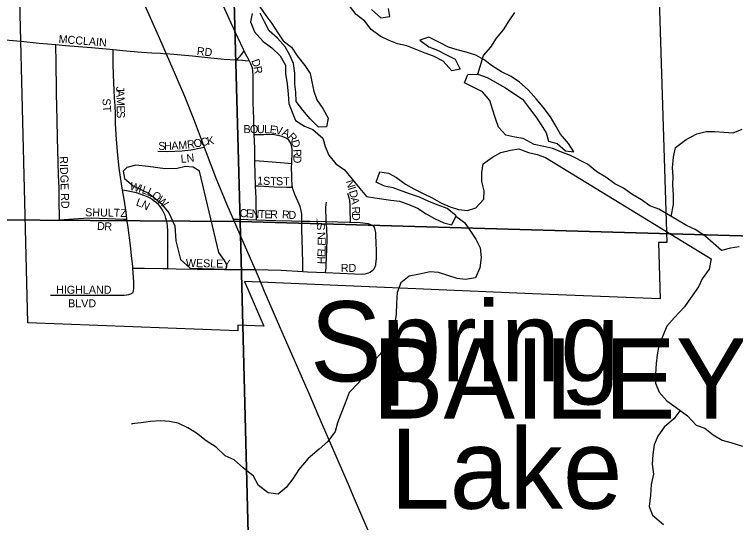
# Model space of a CAD drawing. Extents: x 1874609 to 2204689, y 815661 to 1281160.
# Drawn here: x 2005975 to 2010478, y 1071250 to 1074422 of the extents above; entities that cross this region are included whole.
import ezdxf

# ---------------------------------------------------------------- set-up
doc = ezdxf.new("R2010")
doc.units = 0
for name, color, linetype in [('GM_X_City_Street', 7, 'Continuous'), ('GM_X_City_Street_Text', 7, 'Continuous'), ('GM_X_Corporation', 7, 'Continuous'), ('GM_X_Corporation_Text', 7, 'Continuous'), ('GM_X_Minor_Lake', 7, 'Continuous'), ('GM_X_Minor_River', 7, 'Continuous'), ('GM_X_Minor_River_Text', 7, 'Continuous'), ('GM_X_Section', 7, 'Continuous'), ('GM_X_Township_Road', 7, 'Continuous'), ('GM_X_US_Route', 7, 'Continuous')]:
    doc.layers.add(name, color=color, linetype=linetype)

msp = doc.modelspace()

# ---------------------------------------------------------------- linework, layer by layer
at = {"layer": 'GM_X_City_Street'}
for points in [[(2007409.3, 1074195.1), (2007404.8, 1074204), (2007369.5, 1074278.1), (2007327.9, 1074367.5), (2007239.8, 1074562.1), (2007159.5, 1074742.1), (2007087.5, 1074907.8), (2007073.2, 1074938.6)], [(2006015.7, 1074255.6), (2006129.7, 1074242.9), (2006233.4, 1074233.3)], [(2006233.4, 1074233.3), (2006293.2, 1074228.4), (2006456.8, 1074215.5), (2006571.2, 1074206), (2006592.2, 1074203.5)], [(2006257, 1073138.8), (2006254, 1073271), (2006253.6, 1073339), (2006250, 1073419), (2006248.3, 1073501.3), (2006244.7, 1073649.4), (2006241.6, 1073764.7), (2006237.8, 1073929.3), (2006234.8, 1074143.4), (2006233.8, 1074209.2), (2006233.4, 1074233.3)], [(2006650.1, 1073325.4), (2006643.7, 1073365.3), (2006629.4, 1073462.3), (2006620.1, 1073543.3), (2006612.2, 1073640.9), (2006606.8, 1073738.5), (2006604.9, 1073803.2), (2006602.9, 1073851.8), (2006599.6, 1073900.5), (2006592.5, 1074045), (2006590.9, 1074113.2), (2006592.2, 1074203.5)], [(2006592.2, 1074203.5), (2006652.5, 1074196.4), (2006767.6, 1074186.9), (2006833.6, 1074182.9), (2006886.8, 1074179.3), (2006922.4, 1074177)], [(2007357.3, 1074136.4), (2007283.6, 1074141.1), (2007201.4, 1074149.3), (2007086.3, 1074161), (2006922.4, 1074177)], [(2007357.3, 1074136.4), (2007370.4, 1074146.9), (2007384.7, 1074161.1), (2007395.4, 1074174.2), (2007409.3, 1074195.1)], [(2007442.9, 1074129.2), (2007433.5, 1074147.4), (2007418.5, 1074176.8), (2007409.3, 1074195.1)], [(2007442.9, 1074129.2), (2007415.6, 1074132.1), (2007399.2, 1074133.8), (2007357.3, 1074136.4)], [(2007472.1, 1073670.4), (2007469.3, 1073763.8), (2007466.8, 1073828.9), (2007466.2, 1073861), (2007465.3, 1073909.3), (2007464.6, 1073941.1), (2007464.8, 1073972.8), (2007465, 1073988.7), (2007465.2, 1074004.9), (2007464.9, 1074037.6), (2007463.4, 1074070.4), (2007460.8, 1074086.6), (2007455.9, 1074102.2), (2007449.1, 1074117.1), (2007442.9, 1074129.2)], [(2007706.2, 1073491.1), (2007707.6, 1073518.9), (2007708.6, 1073538.6), (2007708.6, 1073553.2), (2007708.5, 1073567.5), (2007708.5, 1073581.4), (2007706.7, 1073595.8), (2007703, 1073610.5), (2007697, 1073624.6), (2007687.9, 1073637.4), (2007675.6, 1073647.4), (2007661.2, 1073654.6), (2007645.9, 1073660), (2007630.1, 1073664.1), (2007598, 1073669.6), (2007565.4, 1073672.1), (2007532.8, 1073671.2), (2007499.5, 1073670.8), (2007472.1, 1073670.4)], [(2007476.1, 1073511.1), (2007474.9, 1073584), (2007473.2, 1073632.9), (2007472.1, 1073670.4)], [(2006871.1, 1073567.3), (2006933.6, 1073566.8), (2007019.2, 1073571.2), (2007077.9, 1073577.2), (2007139.3, 1073588.2), (2007159, 1073593.4)], [(2007476.1, 1073511.1), (2007505.2, 1073508.8), (2007636.1, 1073498.4), (2007685, 1073493.3), (2007706.2, 1073491.1)], [(2007479.6, 1073352.5), (2007476.3, 1073502.3), (2007476.1, 1073511.1)], [(2007710.9, 1073342.8), (2007709.9, 1073350.8), (2007708.8, 1073359.4), (2007707.3, 1073391.6), (2007707.7, 1073407.6), (2007705, 1073472.9), (2007706, 1073488.5), (2007706.2, 1073491.1)], [(2006677.5, 1073143.6), (2006671.6, 1073187.9), (2006659.1, 1073268.6), (2006650.1, 1073325.4)], [(2006932.7, 1072835), (2006932.7, 1072854.3), (2006932.3, 1072973.3), (2006933.7, 1073005.9), (2006932.8, 1073071.1), (2006930.4, 1073103.2), (2006928.3, 1073119.2), (2006925.2, 1073135.2), (2006921, 1073150.9), (2006915.6, 1073166.3), (2006902.1, 1073196.1), (2006894, 1073210.4), (2006884.7, 1073223.7), (2006874, 1073235.8), (2006861.8, 1073246.3), (2006848.3, 1073256.6), (2006835.1, 1073266.4), (2006823.2, 1073274.1), (2006806.5, 1073282.4), (2006782.9, 1073292.2), (2006766.8, 1073298.5), (2006737.7, 1073307.3), (2006706, 1073314.7), (2006673.9, 1073320.9), (2006650.1, 1073325.4)], [(2007479.6, 1073352.5), (2007498.8, 1073351.5), (2007596.4, 1073346.3), (2007676.4, 1073343.4), (2007700.7, 1073343), (2007710.9, 1073342.8)], [(2007486.3, 1073139.9), (2007485.6, 1073172.1), (2007484.4, 1073225), (2007483.6, 1073274.2), (2007479.6, 1073352.5)], [(2007768.9, 1073132.2), (2007768.4, 1073174.4), (2007762.6, 1073207.2), (2007759, 1073222.7), (2007753.2, 1073237.9), (2007725.9, 1073297.3), (2007714.8, 1073327.9), (2007710.9, 1073342.8)], [(2008072.7, 1073124.3), (2008072.7, 1073134.8), (2008072.7, 1073149.4), (2008072.2, 1073182.1), (2008070.6, 1073229.4), (2008068.1, 1073260.8), (2008065.6, 1073276.2), (2008061.8, 1073291.8), (2008057.1, 1073304.8)], [(2007922.3, 1073129), (2007920.7, 1073151.5), (2007918.7, 1073201), (2007919, 1073217.6), (2007920.3, 1073234.1), (2007924.4, 1073249.6)], [(2006257, 1073138.8), (2006313.5, 1073144.4), (2006344.2, 1073146.5), (2006408.9, 1073150.4), (2006457.9, 1073152.4), (2006506.7, 1073151), (2006555.1, 1073148.3), (2006655.9, 1073144.4), (2006677.5, 1073143.6)], [(2006714.3, 1072838.2), (2006713.4, 1072850.3), (2006706.8, 1072915), (2006698.7, 1072979), (2006684.6, 1073091.1), (2006677.5, 1073143.6)], [(2007341.4, 1073144.1), (2007373.6, 1073143.2), (2007486.3, 1073139.9)], [(2007486.3, 1073139.9), (2007542, 1073138.3), (2007606, 1073136.2), (2007705, 1073133.8), (2007768.9, 1073132.2)], [(2007775.7, 1072817.2), (2007775.6, 1072836), (2007775.4, 1072868.7), (2007772.8, 1072949.4), (2007769.5, 1073078.5), (2007768.9, 1073132.2)], [(2007768.9, 1073132.2), (2007820.4, 1073130.9), (2007919, 1073129.1), (2007922.3, 1073129)], [(2007918.1, 1072811), (2007920.9, 1072840), (2007922.2, 1072856.3), (2007926.1, 1072953.9), (2007927.3, 1073020.9), (2007925.2, 1073086.7), (2007922.3, 1073129)], [(2007922.3, 1073129), (2008067.3, 1073124.5), (2008072.7, 1073124.3)], [(2008072.7, 1073124.3), (2008133.6, 1073122.2), (2008166.5, 1073118.9), (2008182.6, 1073116), (2008198.3, 1073111.4), (2008212.5, 1073103.4), (2008222.5, 1073090.6)], [(2008196.3, 1072813.1), (2008208.9, 1072822.5), (2008215.5, 1072827.8), (2008221, 1072834.6), (2008227.8, 1072848.6), (2008230.7, 1072856.9), (2008231.9, 1072864.3), (2008235.2, 1072897), (2008235.8, 1072946.7), (2008234.2, 1072995.9), (2008231.9, 1073044.4), (2008230.7, 1073060.5), (2008228, 1073077), (2008222.5, 1073090.6)], [(2006714.3, 1072838.2), (2006738.1, 1072838.3), (2006787.9, 1072838.5), (2006902.6, 1072835.4), (2006932.7, 1072835)], [(2006717.2, 1072687), (2006719.3, 1072697.7), (2006720.7, 1072707.9), (2006721.2, 1072722.6), (2006721.1, 1072736.4), (2006720.6, 1072752.6), (2006714.3, 1072838.2)], [(2006932.7, 1072835), (2006984.5, 1072834.3), (2007115.8, 1072832.1), (2007285.5, 1072830.6), (2007444.9, 1072829.4), (2007477.7, 1072829.2)], [(2007477.7, 1072829.2), (2007640, 1072824.6), (2007775.7, 1072817.2)], [(2007775.7, 1072817.2), (2007803.9, 1072815.6), (2007918.1, 1072811)], [(2007918.1, 1072811), (2007918.6, 1072811), (2008098.8, 1072802.1), (2008147.9, 1072801), (2008164, 1072802.6), (2008180.1, 1072805.9), (2008185.7, 1072808.4), (2008196.3, 1072813.1)], [(2006200.5, 1072670.3), (2006233.6, 1072669.3), (2006593.7, 1072670.2), (2006659.8, 1072669), (2006675.9, 1072670.9), (2006689.3, 1072673.7), (2006701.9, 1072678.6), (2006717.2, 1072687)]]:
    msp.add_lwpolyline(points, dxfattribs=at)
at = {"layer": 'GM_X_Corporation'}
msp.add_lwpolyline([(2009964.1, 1075698.5), (2010048.4, 1072998.4), (2009995.6, 1072998.8), (2010007.8, 1072647.1), (2009208.7, 1072676.7), (2007410.4, 1072755), (2007532.7, 1072475.1), (2007370.6, 1072481.2), (2007369.1, 1072446.1), (2006059.4, 1072497.6), (2005977.6, 1075766.4)], close=True, dxfattribs=at)
at = {"layer": 'GM_X_Minor_Lake'}
for points in [[(2007507.6, 1074468.6), (2007545.4, 1074416.2), (2007581.2, 1074365.8), (2007619, 1074307.3), (2007652.8, 1074257), (2007704.7, 1074218.5), (2007740.4, 1074164.1), (2007788.2, 1074103.6), (2007822, 1074053.2), (2007831.7, 1074001), (2007843.4, 1073942.7), (2007863.2, 1073888.4), (2007901, 1073834), (2007934.7, 1073773.6), (2007924.4, 1073719.5), (2007874.3, 1073717.8), (2007820.5, 1073770.3), (2007774.7, 1073824.8), (2007734.9, 1073879.2), (2007731.2, 1073937.4), (2007725.5, 1073987.6), (2007725.8, 1074055.8), (2007718.1, 1074116.1), (2007694.4, 1074168.4), (2007664.6, 1074218.8), (2007616.8, 1074273.2), (2007565, 1074319.7), (2007537.2, 1074376.1), (2007509.4, 1074430.4)], [(2009231, 1073783.3), (2009264.8, 1073732.9), (2009294.6, 1073682.6), (2009310.3, 1073630.3), (2009364.3, 1073615.9), (2009416.2, 1073571.4), (2009468.2, 1073565.1), (2009434.5, 1073615.5), (2009384.7, 1073674), (2009350.9, 1073732.4), (2009321.1, 1073782.7), (2009275.4, 1073843.2), (2009231.6, 1073895.7), (2009181.8, 1073950.2), (2009127.9, 1073998.7), (2009076, 1074035.1), (2009016.1, 1074063.6), (2008960.2, 1074098.1), (2008908.3, 1074138.5), (2008856.4, 1074167), (2008796.4, 1074187.4), (2008738.3, 1074201.8), (2008684.3, 1074218.2), (2008632.4, 1074244.6), (2008562.4, 1074279.2), (2008506.3, 1074261.5), (2008562.1, 1074219), (2008616.1, 1074198.6), (2008672.1, 1074170.2), (2008726, 1074141.7), (2008757.7, 1074081.3), (2008705.6, 1074069.6), (2008651.8, 1074130.1), (2008591.9, 1074160.6), (2008539.9, 1074181), (2008477.9, 1074205.5), (2008425.9, 1074225.9), (2008365.9, 1074238.3), (2008313.9, 1074258.7), (2008258, 1074287.2), (2008202.1, 1074327.7), (2008162.3, 1074380.1), (2008108.4, 1074420.6), (2008066.6, 1074475)], [(2008204.7, 1074452.1), (2008262.6, 1074401.5), (2008318.7, 1074409.2), (2008311, 1074459.4)], [(2007459.3, 1074426.8), (2007449, 1074376.7), (2007472.8, 1074314.3), (2007528.5, 1074253.8), (2007582.4, 1074213.3), (2007634.2, 1074162.8), (2007668, 1074104.4), (2007667.7, 1074052.2), (2007677.4, 1073987.9), (2007683.1, 1073923.7), (2007688.8, 1073865.5), (2007708.5, 1073811.2), (2007730.3, 1073758.8), (2007786.2, 1073724.4), (2007838.2, 1073704), (2007900, 1073649.4), (2007915.7, 1073597.1), (2007937.5, 1073542.8), (2007981.3, 1073488.3), (2008035.2, 1073451.9), (2008083, 1073393.4), (2008130.7, 1073334.9), (2008172.5, 1073284.5), (2008224.6, 1073276.1), (2008324.7, 1073263.4), (2008378.8, 1073257.1), (2008436.7, 1073234.6), (2008490.7, 1073212.2), (2008546.6, 1073177.7), (2008598.6, 1073147.3), (2008656.5, 1073120.8), (2008706.5, 1073108.5), (2008732.9, 1073164.5), (2008677, 1073211), (2008621, 1073231.4), (2008563, 1073253.9), (2008503.1, 1073280.3), (2008447.1, 1073300.8), (2008395.1, 1073319.1), (2008339.1, 1073339.6), (2008285.1, 1073350), (2008233.1, 1073374.4), (2008255.5, 1073438.4), (2008309.5, 1073430.1), (2008361.5, 1073403.6), (2008417.4, 1073363.2), (2008469.3, 1073332.7), (2008527.3, 1073304.3), (2008583.2, 1073277.8), (2008641.1, 1073243.3), (2008695.1, 1073220.9), (2008747.1, 1073204.5), (2008803.2, 1073198.1), (2008855.3, 1073213.9), (2008905.7, 1073267.7), (2008908, 1073319.9), (2008892.3, 1073378.2), (2008892.6, 1073434.3), (2008900.9, 1073488.5), (2008959.2, 1073530.2), (2009011.4, 1073560), (2009071.6, 1073573.6), (2009123.7, 1073583.3), (2009183.7, 1073560.9), (2009237.8, 1073546.5), (2009291.8, 1073528.1)], [(2010500.9, 1072970.5), (2010446.8, 1072962.9), (2010390.6, 1072947.2), (2010338.7, 1072993.6), (2010284.9, 1073040.1), (2010225, 1073078.6), (2010171, 1073105.1), (2010059.2, 1073170), (2009999.3, 1073206.5), (2009943.3, 1073226.9), (2009889.4, 1073265.4), (2009829.5, 1073299.9), (2009777.6, 1073336.3), (2009723.6, 1073364.8), (2009667.8, 1073405.3), (2009611.8, 1073439.8), (2009554, 1073486.3), (2009442.1, 1073543.2), (2009390.1, 1073561.6), (2009336.1, 1073586), (2009280.1, 1073598.4), (2009220.1, 1073610.8), (2009152.1, 1073647.4), (2009100.1, 1073655.7), (2009044.1, 1073668.1), (2008998.2, 1073718.6), (2008978.5, 1073772.9), (2008960.8, 1073831.2), (2008943, 1073885.5), (2008897.2, 1073937.9), (2008785.3, 1073994.9), (2008805.6, 1074046.9), (2008867.8, 1074048.5), (2008925.7, 1074028.1), (2009041.6, 1073963.1), (2009093.5, 1073928.7), (2009147.4, 1073892.2), (2009191.2, 1073835.7), (2009231, 1073783.3)], [(2009291.8, 1073528.1), (2010326.2, 1072895.4)], [(2009291.8, 1073528.1), (2009293.8, 1073528.1)], [(2007129.6, 1073443.7), (2007091.7, 1073468), (2007043.6, 1073472.3), (2006991.4, 1073460.6), (2006915.3, 1073457.1), (2006809.2, 1073471.8), (2006733.1, 1073480.3), (2006676.9, 1073466.6), (2006654.8, 1073442.7), (2006662.6, 1073398.5), (2006716.4, 1073352), (2006816.3, 1073303.2), (2006890.1, 1073242.6), (2006939.9, 1073184.1), (2006975.5, 1073101.6), (2006983, 1073009.2), (2007012.5, 1072892.6), (2007072.3, 1072838.1), (2007296.7, 1072832.6), (2007300.8, 1072858.7), (2007283, 1072892.9), (2007251.1, 1072935.3)], [(2007251.1, 1072935.3), (2007129.6, 1073443.7)], [(2010326.2, 1072895.4), (2010313.8, 1072831.3), (2010269.4, 1072771.4), (2010247.1, 1072721.4), (2010196.7, 1072651.5), (2010158.3, 1072595.5), (2010095.9, 1072529.7), (2010049.5, 1072475.8), (2010025.2, 1072419.8), (2009998.8, 1072355.8), (2009988.5, 1072297.7), (2009982.2, 1072243.5), (2009977.8, 1072175.3), (2009977.5, 1072119.2), (2010001.3, 1072062.8), (2010049.1, 1072010.4), (2010106.9, 1071967.9), (2010176.8, 1071915.2), (2010230.6, 1071858.7), (2010286.6, 1071838.3), (2010338.4, 1071797.8), (2010394.3, 1071763.4), (2010448.4, 1071749), (2010520.4, 1071726.4)]]:
    msp.add_lwpolyline(points, dxfattribs=at)
at = {"layer": 'GM_X_Minor_River'}
for points in [[(2008867.8, 1074048.5), (2008904.4, 1074166.6), (2008948.8, 1074218.5), (2008985.2, 1074274.5), (2009029.5, 1074326.4), (2009063.9, 1074382.3), (2009100.2, 1074434.3)], [(2010075.3, 1073160.7), (2010089.6, 1073236), (2010089.9, 1073296.2), (2010086.2, 1073358.4), (2010088.5, 1073410.6), (2010084.8, 1073464.8), (2010091.1, 1073531), (2010103.5, 1073591.1), (2010169.9, 1073640.8), (2010236.2, 1073676.5), (2010294.3, 1073690.2), (2010348.4, 1073691.9), (2010404.5, 1073687.5), (2010462.6, 1073683.1), (2010518.8, 1073704.8)], [(2008731.6, 1073161.7), (2008784.7, 1073124), (2008822.5, 1073069.6), (2008856.3, 1073019.2), (2008882.1, 1072964.9), (2008889.8, 1072904.6), (2008881.4, 1072840.5), (2008853, 1072778.5), (2008790.9, 1072766.8), (2008738.8, 1072773.2), (2008622.8, 1072810.1), (2008570.8, 1072814.4), (2008504.6, 1072800.8), (2008440.4, 1072787.2), (2008388.1, 1072745.4), (2008363.7, 1072685.3), (2008361.4, 1072619.1), (2008359, 1072550.9), (2008350.7, 1072494.8), (2008326.3, 1072428.8), (2008295.9, 1072354.7), (2008257.5, 1072300.8), (2008205.1, 1072242.9), (2008168.8, 1072187), (2008120.3, 1072119.1), (2008065.9, 1072061.2), (2008039.5, 1071995.2), (2008013.1, 1071927.2), (2007992.8, 1071873.1), (2007978.5, 1071819), (2007932.1, 1071755.1), (2007877.7, 1071707.3), (2007809.3, 1071649.6), (2007750.8, 1071581.8), (2007712.5, 1071521.8), (2007672.1, 1071467.9), (2007621.8, 1071426.1), (2007559.7, 1071434.5), (2007497.9, 1071481.1), (2007468.1, 1071539.4), (2007402.3, 1071592), (2007346.5, 1071640.5), (2007290.5, 1071667), (2007234.7, 1071719.5), (2007172.8, 1071760), (2007110.9, 1071808.6), (2007057, 1071841), (2006997.1, 1071869.5), (2006943, 1071879.9), (2006889, 1071884.2), (2006824.8, 1071880.6), (2006766.7, 1071873), (2006706.5, 1071865.3), (2006714.6, 1071867.3)], [(2010131.9, 1071949.1), (2010092.5, 1071897.7), (2010032.2, 1071845.9), (2009991.8, 1071790), (2009969.5, 1071734), (2009961.1, 1071673.9), (2009956.8, 1071613.7), (2009964.5, 1071551.5), (2009950.1, 1071487.3), (2009945.8, 1071421.2), (2009937.4, 1071349), (2009959.1, 1071296.7), (2010026.9, 1071238.1)]]:
    msp.add_lwpolyline(points, dxfattribs=at)
at = {"layer": 'GM_X_Section'}
for points in [[(2007235.6, 1078533.6), (2007385.1, 1073128.9), (2002074.9, 1073163.8), (2002007.1, 1078496.7)], [(2007235.6, 1078533.6), (2009903.2, 1078489.3), (2012685.3, 1078221), (2012766.5, 1072976.2), (2007385.1, 1073128.9)], [(2002074.9, 1073163.8), (2007385.1, 1073128.9), (2007522.5, 1067772.3), (2002208.8, 1067736.9)], [(2012766.5, 1072976.2), (2012766.6, 1072920.2), (2012811.7, 1067655.4), (2011337.2, 1067789), (2010105.8, 1067848.3), (2008728.9, 1067827.5), (2007522.5, 1067772.3), (2007385.1, 1073128.9)]]:
    msp.add_lwpolyline(points, close=True, dxfattribs=at)
at = {"layer": 'GM_X_Township_Road'}
msp.add_lwpolyline([(2004708.1, 1074370.8), (2004737.2, 1074367.7), (2004834.7, 1074357.2), (2004916.2, 1074349.7), (2005062.9, 1074336.7), (2005160.7, 1074328.2), (2005339.9, 1074313.6), (2005486.4, 1074300.8), (2005845.1, 1074270.4), (2006015.7, 1074255.6)], dxfattribs=at)
at = {"layer": 'GM_X_US_Route'}
for points in [[(2006194.4, 1075818.9), (2006219.4, 1075762.2), (2006302.1, 1075576.3), (2006362.8, 1075441.6), (2006396.4, 1075367), (2006488.2, 1075156.7), (2006594.4, 1074916.8), (2006663.7, 1074760.3), (2006813.5, 1074422.1), (2006880.5, 1074272.4), (2006922.4, 1074177), (2006943.7, 1074128.5)], [(2006943.7, 1074128.5), (2006979.3, 1074047.3), (2007036.1, 1073911.2), (2007096.6, 1073759), (2007159, 1073593.4), (2007171.7, 1073559.6), (2007231.1, 1073406.6), (2007300, 1073239.8), (2007335.1, 1073158.7)], [(2007335.1, 1073158.7), (2007341.4, 1073144.1), (2007430.2, 1072938.7), (2007477.7, 1072829.2), (2007502.9, 1072770.9)], [(2007502.9, 1072770.9), (2007511.3, 1072751.5), (2007535.2, 1072694.6), (2007629.4, 1072474.5)], [(2007629.4, 1072474.5), (2007659, 1072407.2), (2007795, 1072098.1)], [(2007795, 1072098.1), (2007804.4, 1072076.7), (2007880.9, 1071895.2), (2007966.8, 1071699.8), (2008064.7, 1071473.8)], [(2008064.7, 1071473.8), (2008090.7, 1071413.7), (2008246.6, 1071052), (2008363, 1070780.4), (2008474.5, 1070524.6), (2008505.9, 1070452.7), (2008605.8, 1070223.8), (2008697.2, 1070013), (2008781.4, 1069817), (2008839.9, 1069681.4), (2008942.9, 1069439.8), (2009067.8, 1069154), (2009249.7, 1068732), (2009256.5, 1068716.3)]]:
    msp.add_lwpolyline(points, dxfattribs=at)

# ---------------------------------------------------------------- texts
at = {"layer": 'GM_X_City_Street_Text'}
for s, rotation, p in [('MCCLAIN', 355.5363, (2006249.3, 1074244.6)), ('RD', 353.994, (2007111.8, 1074169.8)), ('D', 289.6274, (2007453.2, 1074133.4)), ('R', 280.5361, (2007467.4, 1074094)), ('J', 272.0985, (2006609.8, 1073971.6)), ('A', 272.0875, (2006610.6, 1073949.6)), ('ST', 273.8184, (2006523.9, 1073895.8)), ('M', 271.8582, (2006612.2, 1073905.7)), ('E', 270.4645, (2006613.9, 1073853.2)), ('S', 270.0273, (2006614.2, 1073818.2)), ('B', 359.7329, (2007405.5, 1073681.5)), ('O', 359.7159, (2007445.1, 1073681.3)), ('U', 359.7282, (2007489.1, 1073681.1)), ('L', 358.9345, (2007532.9, 1073680.9)), ('E', 353.7865, (2007566.9, 1073680.3)), ('V', 350.4263, (2007601.2, 1073676.6)), ('A', 335.7424, (2007641.3, 1073670.3)), ('R', 312.8268, (2007677.2, 1073655.2)), ('R', 7.2349, (2007055.7, 1073583.9)), ('O', 11.8497, (2007099.4, 1073589.6)), ('C', 10.2049, (2007142.1, 1073598.6)), ('K', 9.8845, (2007181, 1073605.6)), ('D', 287.4949, (2007701.2, 1073631.2)), ('S', 0.1093, (2006873.2, 1073575.9)), ('H', 1.4686, (2006909.7, 1073576)), ('A', 3.6479, (2006955.8, 1073577.2)), ('M', 3.9361, (2006999.9, 1073580)), ('L', 3.6632, (2007014.3, 1073495.3)), ('N', 7.0865, (2007052.6, 1073497.9)), ('R', 273.3779, (2007714.8, 1073579.3)), ('RIDGE RD', 271.7635, (2006257.8, 1073535.8)), ('D', 269.2677, (2007717.1, 1073540.7)), ('W', 343.796, (2006690.9, 1073329.1)), ('1ST', 357.5022, (2007489.6, 1073360.3)), ('ST', 0, (2007608, 1073355.9)), ('N', 286.9316, (2008043.5, 1073380.2)), ('I', 343.7844, (2006745.8, 1073313.1)), ('L', 341.4527, (2006766.4, 1073307.2)), ('L', 335.8794, (2006798.6, 1073296.4)), ('I', 286.9212, (2008056.3, 1073338.1)), ('D', 286.4333, (2008062.7, 1073317.1)), ('L', 340.5024, (2006730.2, 1073230.7)), ('O', 322.494, (2006828.1, 1073283.6)), ('W', 314.4174, (2006861.6, 1073258.1)), ('A', 277.5073, (2008074.7, 1073276.9)), ('N', 331.4209, (2006761.5, 1073219.8)), ('SHULTZ', 358.9164, (2006416, 1073162.3)), ('C', 356.9387, (2007379.7, 1073157.8)), ('E', 356.9111, (2007419.2, 1073155.7)), ('N', 356.9416, (2007454.4, 1073153.8)), ('T', 357.2323, (2007498.6, 1073151.5)), ('E', 359.0098, (2007535.5, 1073149.7)), ('R', 359.9703, (2007571.6, 1073149.1)), ('R', 356.2085, (2007643.9, 1073149)), ('D', 357.8577, (2007685, 1073146.3)), ('R', 272.5507, (2008081.5, 1073221.3)), ('T', 92.8283, (2007912.8, 1073109.7)), ('D', 270.47, (2008083.2, 1073182.2)), ('D', 356.0631, (2006489.4, 1073077.4)), ('R', 358.0098, (2006535.1, 1073074.2)), ('S', 94.3436, (2007915.4, 1073075)), ('N', 93.1342, (2007918.9, 1073016.7)), ('E', 89.097, (2007918.4, 1072977.7)), ('L', 88.4559, (2007917.5, 1072941.9)), ('E', 88.4696, (2007916.5, 1072906.7)), ('WESLEY', 358.9589, (2007044.9, 1072845.5)), ('H', 88.4701, (2007915.4, 1072862.7)), ('RD', 0, (2008012.8, 1072814.6)), ('HIGHLAND', 0, (2006235.2, 1072678.3)), ('BLVD', 0, (2006310, 1072593.2))]:
    msp.add_text(s, height=50, rotation=rotation, dxfattribs=at).set_placement(p)
at = {"layer": 'GM_X_Corporation_Text'}
msp.add_text('BAILEY LAKES', height=500, rotation=0, dxfattribs=at).set_placement((2008208.7, 1071899.3))
at = {"layer": 'GM_X_Minor_River_Text'}
for s, rotation, p in [('Spring', 359.9978, (2007821.1, 1072131.2)), ('Lake', 359.9975, (2008321.2, 1071336.1))]:
    msp.add_text(s, height=500.17, rotation=rotation, dxfattribs=at).set_placement(p)

doc.saveas('drawing.dxf')
